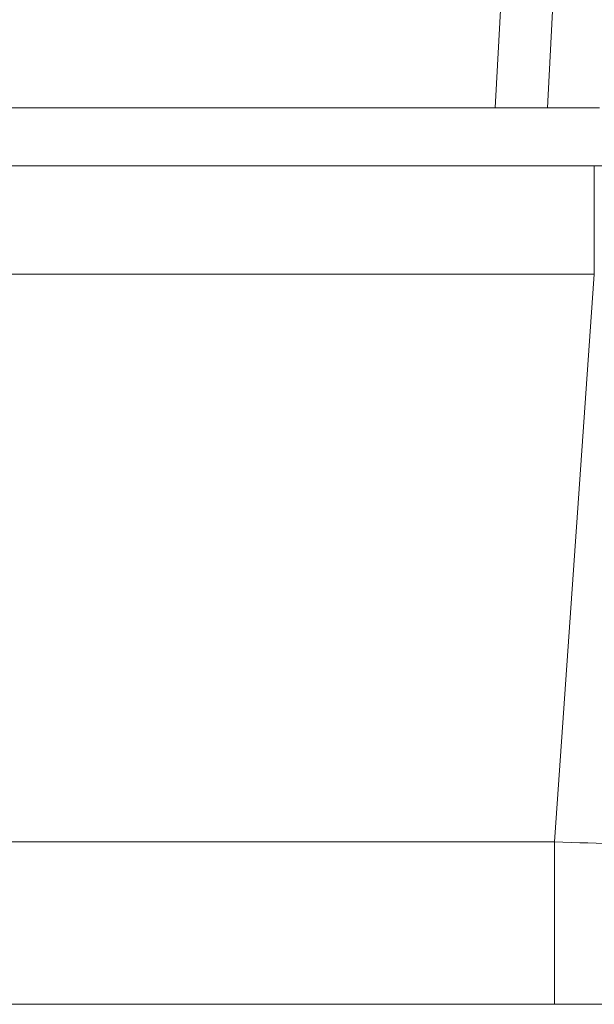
# Model space of a CAD drawing. Header units: millimetres. Extents: x -10 to 594, y 0 to 420.
# Tile 617 of 656: x 476.47 to 478.94, y 140.99 to 145.22. Entities that reach past the tile are written whole.
import ezdxf

# ---------------------------------------------------------------- set-up
doc = ezdxf.new("R2010")
doc.units = ezdxf.units.MM
doc.layers.add('1', color=7, linetype='Continuous', true_color=0xffffff)
doc.styles.add('Calibri', font='txt')
doc.dimstyles.get("Standard").update_dxf_attribs({"dimtxt": 0.18, "dimasz": 0.18, "dimexe": 0.18, "dimexo": 0.0625, "dimgap": 0.09, "dimtad": 0, "dimtih": 1, "dimtoh": 1, "dimdec": 4, "dimzin": 0, "dimdsep": 46, "dimtxsty": 'Standard', "dimcen": 0.09, "dimadec": 0, "dimazin": 0, "dimtfac": 1, "dimtdec": 4, "dimtofl": 0, "dimtmove": 0, "dimatfit": 3, "dimfxl": 0, "dimtolj": 1, "dimtzin": 0, "dimarcsym": 0})

# ---------------------------------------------------------------- blocks, each defined once
blk = doc.blocks.new('_U14')
at = {"layer": '1', "color": 18, "lineweight": 13}
for p, q in [((426.9166, 131.3436), (426.9166, 193.6581)), ((499.0131, 131.3436), (499.0131, 193.6581)), ((426.9166, 191.6581), (456.7384, 191.6581)), ((499.0131, 191.6581), (469.1913, 191.6581))]:
    blk.add_line(p, q, dxfattribs=at)
at = {"layer": '1', "color": 18}
for points in [[(426.9166, 191.6581), (430.4166, 192.5959), (430.4166, 190.7203)], [(499.0131, 191.6581), (495.5131, 190.7203), (495.5131, 192.5959)]]:
    blk.add_solid(points, dxfattribs=at)
at = {"layer": '1', "color": 18, "linetype": 'Continuous', "lineweight": 13, "char_height": 3.5, "attachment_point": 7, "line_spacing_factor": 1.399613, "style": 'Calibri'}
for s, insert in [('\\fCalibri|b0|i0;\\W1.0000;1.44', (458.4239, 188.6745)), ('\\fCalibri|b0|i0;\\W1.0000;DEFLATED TUBE WIDTH', (436.9404, 181.6648))]:
    blk.add_mtext(s, dxfattribs=dict(at, insert=insert))

msp = doc.modelspace()

# ---------------------------------------------------------------- linework, layer by layer
at = {"layer": '1', "color": 155, "linetype": 'Continuous', "lineweight": 13}
for p, q in [((478.511, 144.8398), (478.6277, 147.0607)), ((478.7346, 144.8398), (478.8515, 147.0654)), ((478.936, 144.1247), (478.936, 144.5898)), ((478.936, 144.1247), (466.4331, 144.1247)), ((478.7656, 141.6875), (478.936, 144.1247)), ((466.584, 141.6875), (478.7656, 141.6875))]:
    msp.add_line(p, q, dxfattribs=at)
at = {"layer": '1', "color": 155, "linetype": 'Continuous', "lineweight": 18}
for p, q in [((478.511, 144.8398), (475.2187, 144.8398)), ((478.511, 144.8398), (478.7346, 144.8398)), ((478.9581, 144.8398), (478.7346, 144.8398)), ((466.4331, 144.5898), (478.936, 144.5898)), ((478.936, 144.5898), (479.9512, 144.5898)), ((478.7656, 141.6875), (478.7656, 140.9898))]:
    msp.add_line(p, q, dxfattribs=at)
msp.add_ellipse((478.7619, 141.7398), major_axis=(-1.5, 0.0523), ratio=0.034751, start_param=1.574446, end_param=2.333751, dxfattribs=at)
msp.add_open_spline([(470.4649, 140.9898), (470.9456, 140.9898), (471.4253, 140.9898), (472.383, 140.9898), (472.8609, 140.9898), (473.8147, 140.9898), (474.2907, 140.9898), (475.2409, 140.9898), (475.715, 140.9898), (476.6614, 140.9898), (477.1336, 140.9898), (478.0763, 140.9898), (478.5467, 140.9898), (479.4856, 140.9898), (479.9541, 140.9898), (480.8892, 140.9898), (481.3558, 140.9898), (481.8215, 140.9898)], degree=3, knots=[0, 0, 0, 0, 0.125, 0.125, 0.25, 0.25, 0.375, 0.375, 0.5, 0.5, 0.625, 0.625, 0.75, 0.75, 0.875, 0.875, 1, 1, 1, 1], dxfattribs=at)

# ---------------------------------------------------------------- dimensions: what is measured, and where the dimension line sits
at = {"layer": '1', "color": 18, "linetype": 'Continuous', "lineweight": 13}
dim = msp.add_linear_dim(base=(426.9166, 191.6581), p1=(499.0131, 131.3436), p2=(426.9166, 131.3436), text=' <> \\P\\fCalibri|b0|i0;\\C18;{\\H1.00x;\\fCalibri|b0|i0;DEFLATED TUBE WIDTH\\fCalibri|b0|i0;}\\C18;', dimstyle='Standard', override={"dimtxt": 3.5, "dimasz": 3.5, "dimexe": 2, "dimexo": 0, "dimgap": 1.5, "dimtih": 0, "dimtoh": 0, "dimdec": 2, "dimlfac": 0.02, "dimdsep": 46, "dimlunit": 2, "dimtxsty": 'Calibri', "dimsah": 1, "dimse1": 0, "dimse2": 0, "dimsd1": 0, "dimsd2": 0, "dimclrd": 18, "dimclre": 18, "dimclrt": 18, "dimtol": 0, "dimtm": -0.1, "dimtfac": 1, "dimtdec": 2, "dimtofl": 1, "dimtmove": 0, "dimlwd": 13, "dimlwe": 13}, dxfattribs=at)
dim.commit()
dim.dimension.update_dxf_attribs({"geometry": '_U14', "text_midpoint": (462.9649, 191.6581), "dimtype": 160})

doc.saveas('drawing.dxf')
